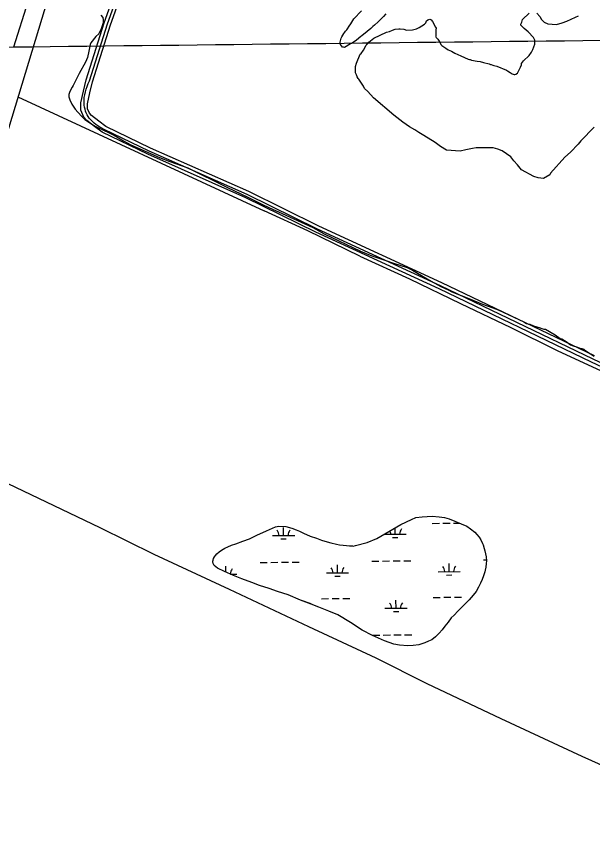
# Model space of a CAD drawing. Extents: x 3683613 to 3738215, y 469626 to 495384.
# Drawn here: x 3689864 to 3692456, y 477598 to 481261 of the extents above; entities that cross this region are included whole.
import ezdxf

# ---------------------------------------------------------------- set-up
doc = ezdxf.new("R2010")
doc.units = 0
for name, color, linetype in [('V-GRID-MAJR', 7, 'Continuous'), ('V-ROAD-CNTR', 7, 'Continuous'), ('V-SITE-VEGE', 7, 'Continuous'), ('V-TOPO-SHOR', 7, 'Continuous'), ('V-WETL-SWMP', 7, 'Continuous')]:
    doc.layers.add(name, color=color, linetype=linetype)

msp = doc.modelspace()

# ---------------------------------------------------------------- linework, layer by layer
at = {"layer": 'V-GRID-MAJR'}
msp.add_spline([(3687787.4, 481100.8), (3693072.3, 481160.4), (3698357.2, 481220.7), (3703642.1, 481281.8), (3708927, 481343.7), (3714211.8, 481406.4), (3719496.7, 481469.8)], degree=3, dxfattribs=at)
at = {"layer": 'V-ROAD-CNTR'}
for points in [[(3690192.9, 480971.7), (3690273.8, 481227.3), (3690366.8, 481488.3), (3690455.8, 481830), (3690546.1, 482129.4), (3690638.8, 482426.2), (3690692.5, 482586.3)], [(3692928.3, 479483), (3692450.7, 479708.1), (3691764.8, 480037.3), (3691211.5, 480291.7), (3690896.7, 480446.5), (3690455.7, 480642), (3690251.2, 480740.2), (3690216.6, 480766.7), (3690182.3, 480793), (3690167.4, 480809), (3690154.3, 480840.1), (3690154.1, 480872.1), (3690166.4, 480924.4), (3690178.4, 480975.6), (3690259.6, 481232.1), (3690352.4, 481492.8)], [(3692463.6, 479735.2), (3691777.5, 480064.4), (3691224.4, 480318.8), (3690909.4, 480473.7), (3690468.2, 480669.3), (3690267, 480765.9), (3690234.9, 480790.5), (3690202.5, 480815.3), (3690193, 480825.6), (3690184.3, 480846.2), (3690184.2, 480868.7), (3690195.6, 480917.6), (3690207.3, 480967.7), (3690288, 481222.5), (3690381.1, 481483.9)], [(3693276.8, 479344.1), (3692934.6, 479496.6), (3692457.2, 479721.6), (3691771.2, 480050.8), (3691218, 480305.2), (3690903, 480460.1), (3690461.9, 480655.6), (3690259.1, 480753)]]:
    msp.add_lwpolyline(points, dxfattribs=at)
msp.add_spline([(3690259.1, 480753), (3690192.4, 480804.1), (3690169.2, 480870.4), (3690192.9, 480971.7)], degree=3, dxfattribs=at)
at = {"layer": 'V-SITE-VEGE'}
for p, q in [((3690244, 481266), (3690253.6, 481255.4)), ((3690253.5, 481227.5), (3690250.6, 481217.9)), ((3690255.5, 481236.2), (3690253.5, 481227.5)), ((3690253.6, 481255.4), (3690255.5, 481245.8)), ((3690255.5, 481245.8), (3690255.5, 481236.2)), ((3690245.8, 481204.5), (3690235.2, 481183.4)), ((3690250.6, 481217.9), (3690245.8, 481204.5)), ((3690221.8, 481170), (3690199.6, 481142.1)), ((3690235.2, 481183.4), (3690221.8, 481170)), ((3690196.7, 481135.4), (3690190.9, 481104.7)), ((3690199.6, 481142.1), (3690196.7, 481135.4)), ((3690184.2, 481076.9), (3690175.5, 481055.7)), ((3690190.9, 481104.7), (3690184.2, 481076.9)), ((3690175.5, 481055.7), (3690146.6, 481004.9)), ((3690146.6, 481004.9), (3690136, 480982.8)), ((3690136, 480982.8), (3690119.6, 480951.1)), ((3690115.8, 480942.5), (3690105.2, 480923.3)), ((3690119.6, 480951.1), (3690115.8, 480942.5)), ((3690105.2, 480923.3), (3690100.4, 480910.8)), ((3690100.4, 480910.8), (3690101.3, 480899.3)), ((3690101.3, 480899.3), (3690105.1, 480886.8)), ((3690105.1, 480886.8), (3690114.7, 480866.6)), ((3690114.7, 480866.6), (3690129.1, 480844.5)), ((3690129.1, 480844.5), (3690141.6, 480831.1)), ((3690141.6, 480831.1), (3690158.8, 480811.8)), ((3690158.8, 480811.8), (3690173.2, 480797.4)), ((3690173.2, 480797.4), (3690177, 480794.5)), ((3690177, 480794.5), (3690184.7, 480789.7)), ((3690184.7, 480789.7), (3690208.7, 480774.3)), ((3690208.7, 480774.3), (3690225, 480764.7)), ((3690225, 480764.7), (3690239.4, 480757.9)), ((3690239.4, 480757.9), (3690247.1, 480754.1)), ((3690247.1, 480754.1), (3690290.3, 480733.9)), ((3690290.3, 480733.9), (3690316.2, 480720.4)), ((3690316.2, 480720.4), (3690345.9, 480702.1)), ((3690345.9, 480702.1), (3690379.5, 480683.8)), ((3690379.5, 480683.8), (3690508.1, 480626.9)), ((3690508.1, 480626.9), (3690554.2, 480609.6)), ((3690554.2, 480609.6), (3690635.8, 480580.7)), ((3690635.8, 480580.7), (3690811.4, 480494)), ((3690811.4, 480494), (3690908.3, 480446.8)), ((3690908.3, 480446.8), (3690973.6, 480414)), ((3690973.6, 480414), (3691019.7, 480393.8)), ((3691019.7, 480393.8), (3691043.7, 480382.2)), ((3691043.7, 480382.2), (3691145.4, 480336)), ((3691145.4, 480336), (3691197.2, 480311.9)), ((3691197.2, 480311.9), (3691249, 480284)), ((3691249, 480284), (3691412.2, 480206)), ((3691412.2, 480206), (3691463.1, 480185.7)), ((3691463.1, 480185.7), (3691525.4, 480164.5)), ((3691525.4, 480164.5), (3691556.2, 480153.9)), ((3691556.2, 480153.9), (3691621.4, 480132.7)), ((3691621.4, 480132.7), (3691645.4, 480121.1)), ((3691645.4, 480121.1), (3691668.5, 480107.6)), ((3691668.5, 480107.6), (3691728.9, 480071)), ((3691728.9, 480071), (3691773.1, 480047.9)), ((3691773.1, 480047.9), (3691805.7, 480032.5)), ((3691805.7, 480032.5), (3691823, 480023.9)), ((3691823, 480023.9), (3691898.8, 479994)), ((3691898.8, 479994), (3691960.2, 479968)), ((3691960.2, 479968), (3692006.3, 479951.6)), ((3692006.3, 479951.6), (3692031.2, 479941.9)), ((3692031.2, 479941.9), (3692146.4, 479888)), ((3692146.4, 479888), (3692151.2, 479885.1)), ((3692151.2, 479885.1), (3692152.8, 479883.4)), ((3692152.8, 479883.4), (3692156.1, 479881.6)), ((3692156.1, 479881.6), (3692172.8, 479877.9)), ((3692172.8, 479877.9), (3692189.3, 479870.7)), ((3692189.3, 479870.7), (3692219.1, 479861.6)), ((3692219.1, 479861.6), (3692222.4, 479859.9)), ((3692222.4, 479859.9), (3692235.7, 479856.2)), ((3692235.7, 479856.2), (3692244.1, 479856)), ((3692244.1, 479856), (3692286.9, 479829.8)), ((3692286.9, 479829.8), (3692309.9, 479814.2)), ((3692309.9, 479814.2), (3692316.5, 479812.4)), ((3692316.5, 479812.4), (3692336.3, 479800.2)), ((3692336.3, 479800.2), (3692355.9, 479784.6)), ((3692355.9, 479784.6), (3692367.5, 479781)), ((3692367.5, 479781), (3692387.5, 479775.5)), ((3692387.5, 479775.5), (3692397.4, 479770.2)), ((3692397.4, 479770.2), (3692407.3, 479768.3)), ((3692407.3, 479768.3), (3692415.7, 479766.4)), ((3692415.7, 479766.4), (3692418.9, 479763)), ((3692418.9, 479763), (3692433.7, 479752.6)), ((3692433.7, 479752.6), (3692461.7, 479735.1))]:
    msp.add_line(p, q, dxfattribs=at)
for points in [[(3691525.1, 481272.8), (3691514.5, 481260.3), (3691490.5, 481236.3), (3691474.2, 481221), (3691467.4, 481216.2), (3691457.8, 481206.6), (3691441.5, 481193.2), (3691417.4, 481174), (3691412.6, 481171.1), (3691393.4, 481154.8), (3691379, 481144.3), (3691371.3, 481139.5), (3691366.5, 481137.6), (3691339.6, 481121.3), (3691334.8, 481122.3), (3691330.9, 481123.2), (3691322.3, 481134.8), (3691320.4, 481145.3), (3691321.4, 481151.1), (3691325.2, 481162.6), (3691327.1, 481166.4), (3691328.1, 481169.3), (3691332.9, 481177), (3691336.8, 481183.7), (3691341.6, 481189.5), (3691344.5, 481194.3), (3691350.2, 481201), (3691353.1, 481205.8), (3691360.8, 481217.3), (3691367.6, 481226.9), (3691372.4, 481235.5), (3691382, 481249.9), (3691416.6, 481286.4)], [(3692067.8, 481019.3), (3692072.7, 481015.9), (3692084.2, 481008.9), (3692094.1, 481003.6), (3692102.4, 481000.1), (3692105.7, 481000), (3692110.8, 481001.5), (3692117.6, 481006.4), (3692131.6, 481032.8), (3692135.2, 481042.7), (3692135.4, 481049.4), (3692144, 481060.9), (3692169.7, 481085.3), (3692180.1, 481100.1), (3692187.1, 481111.6), (3692196.1, 481136.4), (3692194.9, 481154.9), (3692190.2, 481166.7), (3692165.8, 481192.4), (3692155.9, 481199.3), (3692147.7, 481206.2), (3692133.1, 481221.6), (3692133.2, 481226.6), (3692136.7, 481234.9), (3692140.4, 481246.5), (3692169.5, 481275.9)], [(3692204.6, 481275), (3692217.7, 481261.3), (3692225.7, 481247.7), (3692237.1, 481235.7), (3692253.6, 481226.9), (3692293.6, 481224.2), (3692318.9, 481231.9), (3692339.1, 481239.8), (3692378, 481257.2), (3692391.6, 481263.5)], [(3692462.5, 480763.6), (3692402.4, 480701.6), (3692390.3, 480686.9), (3692356, 480651), (3692330.3, 480628.2), (3692266.6, 480556.3), (3692263.1, 480549.7), (3692234.3, 480532), (3692211, 480536), (3692191, 480541.5), (3692135, 480571.3), (3692117.1, 480593.5), (3692100.9, 480612.3), (3692088, 480629.3), (3692048.5, 480657.1), (3692028.7, 480664.3), (3692008.8, 480669.8), (3691931.9, 480670.1), (3691915.1, 480667.2), (3691884.8, 480661.2), (3691859.6, 480655.2), (3691797.9, 480660.1), (3691771.5, 480675.8), (3691746.9, 480694.8), (3691695.9, 480726.2), (3691681.1, 480734.9), (3691674.5, 480740.1), (3691656.4, 480750.6), (3691631.7, 480764.6), (3691602.1, 480785.4), (3691561.1, 480816.5), (3691469.5, 480895.8), (3691445.2, 480923.1), (3691430.5, 480936.9), (3691425.7, 480947), (3691404.8, 480979.3), (3691401.5, 480982.7), (3691396.7, 480989.5), (3691393.6, 480998), (3691388.8, 481008.1), (3691389.5, 481036.5), (3691393.3, 481051.5), (3691411, 481091.1), (3691414.4, 481094.4), (3691424.8, 481109.2), (3691437.1, 481132.3), (3691440.5, 481135.5), (3691449.1, 481145.3), (3691471.3, 481163.2), (3691528.8, 481190.1), (3691542.3, 481193.1), (3691555.8, 481199.5), (3691567.6, 481204.2), (3691584.4, 481205.4), (3691589.4, 481205.3), (3691606, 481203.2), (3691619.3, 481199.5), (3691646.1, 481200.5), (3691662.9, 481205.1), (3691674.8, 481211.5), (3691700.2, 481225.9), (3691705.4, 481232.5), (3691709, 481240.7), (3691714.1, 481245.6), (3691724.2, 481248.7), (3691729.1, 481245.2), (3691735.7, 481238.4), (3691748.4, 481213), (3691751.6, 481207.9), (3691749.8, 481201.2), (3691750.8, 481176.1), (3691750.7, 481171.1), (3691752.3, 481169.4), (3691750.6, 481167.8), (3691755.5, 481162.6), (3691758.7, 481159.2), (3691761.9, 481154.1), (3691766.8, 481147.3), (3691768.4, 481145.6), (3691773.2, 481135.5), (3691774.8, 481133.7), (3691778, 481130.3), (3691796.1, 481118.2), (3691806, 481111.2), (3691820.8, 481104.2), (3691835.7, 481095.4), (3691862.1, 481083.1), (3691895.2, 481068.8), (3691901.8, 481067), (3691905.1, 481066.9), (3691910.1, 481065.1), (3691936.7, 481059.4), (3691950.1, 481059.1), (3691965, 481053.7), (3691989.9, 481048.1), (3691996.5, 481044.5), (3691999.9, 481044.5), (3692006.5, 481042.6), (3692011.5, 481040.8), (3692024.8, 481037.1), (3692067.8, 481019.3)]]:
    msp.add_lwpolyline(points, dxfattribs=at)
at = {"layer": 'V-TOPO-SHOR'}
msp.add_line((3689871, 480899.3), (3690978, 480386.7), dxfattribs=at)
for points in [[(3690993.1, 484598.7), (3690984.9, 484573.4), (3690704.4, 483633.4), (3690456.5, 482797.2), (3690184.4, 481930.6), (3689782.6, 480608.6), (3689342.8, 479148.1), (3689319.7, 479071.6)], [(3689853.7, 481124.9), (3689918, 481328.5)], [(3691408.5, 480183.9), (3691175.4, 480297.3), (3690978, 480386.7)], [(3691408.5, 480183.9), (3691631.7, 480081.9), (3691860.8, 479970.4), (3692087.5, 479862.9), (3692295.2, 479760.5), (3692552.8, 479641.2), (3692797.5, 479526.3), (3693121.7, 479384.5), (3693334.3, 479280.9), (3693589, 479159.6), (3693742.1, 479088.3)], [(3690241.1, 478963.3), (3689410, 479359.4), (3689406.9, 479361)], [(3691235.9, 478908.2), (3691251, 478903.1), (3691278.7, 478895), (3691304.4, 478890.1), (3691317.5, 478887.2), (3691333.3, 478885.7), (3691349.5, 478883.7), (3691362.7, 478882.4), (3691375.8, 478882), (3691379, 478881.4), (3691389.6, 478884.3), (3691442, 478896.7), (3691485.7, 478915.1), (3691592.6, 478977.6), (3691640.5, 479001.2), (3691660.8, 479009.1), (3691688.8, 479013.1), (3691733.6, 479015.7), (3691765.6, 479012.8), (3691789.2, 479009), (3691810.7, 479003.2), (3691835.7, 478993.6), (3691863.8, 478981.3), (3691889.9, 478970.1), (3691907, 478958.6), (3691925.5, 478942.9), (3691935.3, 478933.7), (3691945.5, 478920.8), (3691952.6, 478909), (3691960.1, 478892), (3691963.1, 478886.1), (3691967.9, 478870.7), (3691971.3, 478859.1), (3691974.2, 478846.9), (3691976.5, 478833.1), (3691977.6, 478815.2), (3691976.7, 478802.1), (3691974.8, 478786.8), (3691972.3, 478772.7), (3691970, 478764.8), (3691964.3, 478747.6), (3691958.6, 478731.4), (3691951.9, 478714.7), (3691943, 478697.1), (3691931.5, 478677.4), (3691917.8, 478659.8), (3691900, 478639.7), (3691875.6, 478615), (3691849.2, 478588.9), (3691832.4, 478571.4), (3691819.5, 478558.5), (3691805.3, 478539.4), (3691791.1, 478521.3), (3691779.1, 478505.3), (3691765.6, 478490.4), (3691748.8, 478472.9), (3691733.2, 478460.1), (3691717.8, 478453.2), (3691701.3, 478446.7), (3691674.2, 478437.9), (3691648.3, 478433.9), (3691624.6, 478432.9), (3691586.7, 478435.4), (3691562.1, 478439.7), (3691519.3, 478455), (3691465.7, 478479.5), (3691420, 478503.9), (3691366.6, 478538.4), (3691310.1, 478572), (3691269.9, 478588.2), (3691225.1, 478606.2), (3691190.7, 478620.8), (3691189.6, 478621.2)], [(3691481.9, 478377.9), (3691179.7, 478517.6), (3690822.9, 478686), (3690483.8, 478843.7), (3690241.1, 478963.3)], [(3691189.6, 478621.2), (3691142.7, 478638.3), (3691086.4, 478661.3), (3691038.4, 478676.8), (3691001.3, 478689.8), (3690957.4, 478704.6), (3690923.5, 478717.1), (3690878.1, 478734), (3690841.1, 478749.2), (3690800.5, 478766.5), (3690768.8, 478781.5), (3690754.3, 478794.5), (3690749.8, 478803.1), (3690747.9, 478810), (3690748, 478812.6), (3690749.2, 478818.4), (3690750.9, 478825.7), (3690754.8, 478833), (3690759.7, 478839.2), (3690765.6, 478845.8), (3690775.9, 478855.1), (3690786.6, 478862.2), (3690802.1, 478871.8), (3690815.4, 478877.8), (3690832.5, 478884.7), (3690851.6, 478891.1), (3690883.5, 478903.4), (3690913.2, 478914.3), (3690945.8, 478929.8), (3690988.9, 478949.7)], [(3690988.9, 478949.7), (3691030.4, 478967.1), (3691045.3, 478970.4), (3691076.3, 478969.1), (3691103.5, 478962.1), (3691123.3, 478954.2), (3691137.4, 478947.6), (3691155.6, 478939.2), (3691185.3, 478926.3), (3691213.5, 478916.7), (3691235.9, 478908.2)], [(3694610, 476941.9), (3694278.5, 477095.8), (3693856.3, 477295.8), (3693559.7, 477427.8), (3693334.3, 477511.6), (3693020.3, 477649.8), (3692598.1, 477849.8), (3692407.8, 477935.9), (3692044.5, 478105.3), (3691712, 478261.8), (3691481.9, 478377.9)]]:
    msp.add_lwpolyline(points, dxfattribs=at)
at = {"layer": 'V-WETL-SWMP'}
for p, q in [((3691065.9, 478928.8), (3691065.5, 478964.8)), ((3691567.8, 478934.6), (3691567.4, 478962.9)), ((3691734.3, 478983), (3691766.3, 478983.3)), ((3691782.3, 478983.5), (3691814.3, 478983.9)), ((3691830.3, 478984.1), (3691856.8, 478984.4)), ((3691015.9, 478928.2), (3691115.9, 478929.3)), ((3691054.1, 478913.2), (3691078.1, 478913.5)), ((3691518.1, 478934), (3691617.8, 478935.2)), ((3691555.9, 478919), (3691579.9, 478919.3)), ((3690960.4, 478807.5), (3690992.4, 478807.8)), ((3691008.4, 478808), (3691040.4, 478808.4)), ((3691056.4, 478808.6), (3691088.4, 478808.9)), ((3691104.4, 478809.1), (3691136.4, 478809.5)), ((3691462.3, 478813.3), (3691494.3, 478813.7)), ((3691510.3, 478813.9), (3691542.3, 478814.2)), ((3691558.3, 478814.4), (3691590.3, 478814.8)), ((3691606.3, 478815), (3691638.3, 478815.3)), ((3691810.2, 478766.6), (3691809.8, 478802.6)), ((3691964.2, 478819.1), (3691977.3, 478819.3)), ((3690806.3, 478764), (3690806, 478790.9)), ((3691308.3, 478760.8), (3691307.9, 478796.8)), ((3691760.2, 478766), (3691860.2, 478767.2)), ((3690827.1, 478755.2), (3690856.4, 478755.5)), ((3691258.3, 478760.2), (3691358.3, 478761.3)), ((3691296.5, 478745.2), (3691320.5, 478745.5)), ((3691798.4, 478751), (3691822.4, 478751.3)), ((3691236.3, 478644.5), (3691268.3, 478644.9)), ((3691284.3, 478645), (3691316.3, 478645.4)), ((3691332.3, 478645.6), (3691364.3, 478646)), ((3691571.6, 478602), (3691571.2, 478637.9)), ((3691738.1, 478650.3), (3691770.1, 478650.7)), ((3691786.1, 478650.9), (3691818.1, 478651.3)), ((3691834.1, 478651.4), (3691866.1, 478651.8)), ((3691521.6, 478601.4), (3691621.6, 478602.5)), ((3691559.8, 478586.4), (3691583.8, 478586.7)), ((3691466.2, 478480.6), (3691498.2, 478481)), ((3691514.2, 478481.2), (3691546.2, 478481.6)), ((3691562.2, 478481.8), (3691594.2, 478482.1)), ((3691610.2, 478482.3), (3691642.2, 478482.7))]:
    msp.add_line(p, q, dxfattribs=at)
for points in [[(3691235.9, 478908.2), (3691251, 478903.1), (3691278.7, 478895), (3691304.4, 478890.1), (3691317.5, 478887.2), (3691333.3, 478885.7), (3691349.5, 478883.7), (3691362.7, 478882.4), (3691375.8, 478882), (3691379, 478881.4), (3691389.6, 478884.3), (3691442, 478896.7), (3691485.7, 478915.1), (3691592.6, 478977.6), (3691640.5, 479001.2), (3691660.8, 479009.1), (3691688.8, 479013.1), (3691733.6, 479015.7), (3691765.6, 479012.8), (3691789.2, 479009), (3691810.7, 479003.2), (3691835.7, 478993.6), (3691863.8, 478981.3), (3691889.9, 478970.1), (3691907, 478958.6), (3691925.5, 478942.9), (3691935.3, 478933.7), (3691945.5, 478920.8), (3691952.6, 478909), (3691960.1, 478892), (3691963.1, 478886.1), (3691967.9, 478870.7), (3691971.3, 478859.1), (3691974.2, 478846.9), (3691976.5, 478833.1), (3691977.6, 478815.2), (3691976.7, 478802.1), (3691974.8, 478786.8), (3691972.3, 478772.7), (3691970, 478764.8), (3691964.3, 478747.6), (3691958.6, 478731.4), (3691951.9, 478714.7), (3691943, 478697.1), (3691931.5, 478677.4), (3691917.8, 478659.8), (3691900, 478639.7), (3691875.6, 478615), (3691849.2, 478588.9), (3691832.4, 478571.4), (3691819.5, 478558.5), (3691805.3, 478539.4), (3691791.1, 478521.3), (3691779.1, 478505.3), (3691765.6, 478490.4), (3691748.8, 478472.9), (3691733.2, 478460.1), (3691717.8, 478453.2), (3691701.3, 478446.7), (3691674.2, 478437.9), (3691648.3, 478433.9), (3691624.6, 478432.9), (3691586.7, 478435.4), (3691562.1, 478439.7), (3691519.3, 478455), (3691465.7, 478479.5), (3691420, 478503.9), (3691366.6, 478538.4), (3691310.1, 478572), (3691269.9, 478588.2), (3691225.1, 478606.2), (3691190.7, 478620.8), (3691142.7, 478638.3), (3691086.4, 478661.3), (3691038.4, 478676.8), (3691001.3, 478689.8), (3690957.4, 478704.6), (3690923.5, 478717.1), (3690878.1, 478734), (3690841.1, 478749.2), (3690800.5, 478766.5), (3690768.8, 478781.5), (3690754.3, 478794.5), (3690749.8, 478803.1), (3690747.9, 478810), (3690748, 478812.6), (3690749.2, 478818.4), (3690750.9, 478825.7), (3690754.8, 478833), (3690759.7, 478839.2), (3690765.6, 478845.8), (3690775.9, 478855.1), (3690786.6, 478862.2), (3690802.1, 478871.8), (3690815.4, 478877.8), (3690832.5, 478884.7), (3690851.6, 478891.1), (3690883.5, 478903.4), (3690913.2, 478914.3), (3690945.8, 478929.8), (3690988.9, 478949.7)], [(3690988.9, 478949.7), (3691030.4, 478967.1), (3691045.3, 478970.4), (3691076.3, 478969.1), (3691103.5, 478962.1), (3691123.3, 478954.2), (3691137.4, 478947.6), (3691155.6, 478939.2), (3691185.3, 478926.3), (3691213.5, 478916.7), (3691235.9, 478908.2)]]:
    msp.add_lwpolyline(points, dxfattribs=at)
for centre, start, end in [((3691010.6, 478928.6), 359.8949, 41.4385), ((3691121.1, 478929.9), 139.8949, 181.4385), ((3691512.5, 478934.4), 359.8949, 25.2145), ((3691623, 478935.7), 139.8949, 181.4385), ((3690751.2, 478754.8), 38.7911, 41.4385), ((3690861.7, 478756), 139.8949, 180.989), ((3691253.1, 478760.6), 359.8949, 41.4385), ((3691363.6, 478761.9), 139.8949, 181.4385), ((3691755, 478766.4), 359.8949, 41.4385), ((3691865.4, 478767.7), 139.8949, 181.4385), ((3691516.4, 478601.8), 359.8949, 41.4385), ((3691626.9, 478603.1), 139.8949, 181.4385)]:
    msp.add_arc(centre, 35.2, start, end, dxfattribs=at)

doc.saveas('drawing.dxf')
